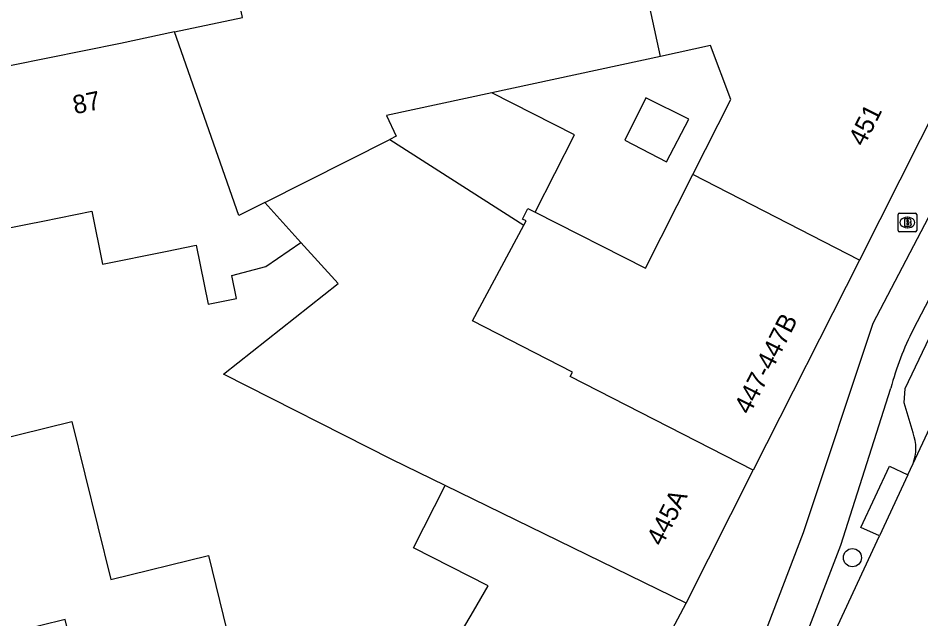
# Model space of a CAD drawing. Extents: x 162990 to 165007, y 383433 to 384336.
# Drawn here: x 163787.61 to 163836.36, y 384071.65 to 384104.12 of the extents above; entities that cross this region are included whole.
import ezdxf

# ---------------------------------------------------------------- set-up
doc = ezdxf.new("R2010")
doc.units = 0
for name, color, linetype in [('IMGEO_Boom', 7, 'Continuous'), ('IMGEO_Brandkraan', 7, 'Continuous'), ('IMGEO_Fietspad_open', 7, 'Continuous'), ('IMGEO_Pand', 7, 'Continuous'), ('IMGEO_Pand_nummerreeks', 7, 'Continuous'), ('IMGEO_Parkeervlak_open', 7, 'Continuous'), ('IMGEO_Rijbaan_lokaal_gesloten', 7, 'Continuous'), ('IMGEO_Voetpad_open', 7, 'Continuous')]:
    doc.layers.add(name, color=color, linetype=linetype)

msp = doc.modelspace()

# ---------------------------------------------------------------- linework, layer by layer
at = {"layer": 'IMGEO_Boom'}
msp.add_circle((163832.664, 384074.961), 0.489, dxfattribs=at)
at = {"layer": 'IMGEO_Brandkraan'}
for p, q in [((163835.133, 384092.645), (163835.133, 384093.497)), ((163835.208, 384093.571), (163836.06, 384093.571)), ((163836.134, 384093.497), (163836.134, 384092.645)), ((163835.621, 384093.351), (163835.646, 384093.351)), ((163836.06, 384092.571), (163835.208, 384092.571)), ((163835.644, 384092.791), (163835.619, 384092.791))]:
    msp.add_line(p, q, dxfattribs=at)
for points in [[(163835.133, 384092.645), (163835.133, 384093.497)], [(163835.208, 384093.571), (163836.06, 384093.571)], [(163836.134, 384093.497), (163836.134, 384092.645)], [(163835.481, 384093.271), (163835.481, 384092.871), (163835.694, 384092.871)], [(163835.712, 384093.271), (163835.481, 384093.271)], [(163835.66, 384093.19), (163835.606, 384093.19), (163835.606, 384093.114)], [(163835.606, 384093.114), (163835.659, 384093.114)], [(163835.668, 384093.038), (163835.606, 384093.038), (163835.606, 384092.957)], [(163836.06, 384092.571), (163835.208, 384092.571)], [(163835.606, 384092.957), (163835.668, 384092.957)]]:
    msp.add_lwpolyline(points, dxfattribs=at)
for centre, radius, start, end in [((163835.21, 384093.495), 0.0765, 91.552, 178.448), ((163835.21, 384093.495), 0.0765, 91.552, 178.448), ((163836.058, 384093.495), 0.0765, 1.552, 88.448), ((163836.058, 384093.495), 0.0765, 1.552, 88.448), ((163835.661, 384093.152), 0.0379, 267.8285, 90.9355), ((163835.669, 384092.997), 0.0404, 269.8759, 90.5077), ((163835.716, 384093.126), 0.145, 59.4692, 91.5367), ((163835.741, 384093.173), 0.0922, 285.5137, 58.1501), ((163835.746, 384092.981), 0.105, 301.3115, 78.989), ((163835.21, 384092.647), 0.0765, 181.552, 268.448), ((163835.21, 384092.647), 0.0765, 181.552, 268.448), ((163835.7, 384093.122), 0.251, 268.6676, 293.5347), ((163836.058, 384092.647), 0.0765, 271.552, 358.448), ((163836.058, 384092.647), 0.0765, 271.552, 358.448)]:
    msp.add_arc(centre, radius, start, end, dxfattribs=at)
for centre, major_axis, ratio, start_param, end_param in [((163835.62, 384093.071), (-0.387, 0.002), 0.722429, 4.712389, 7.853982), ((163835.645, 384093.071), (-0.39, 0.002), 0.717154, 1.570796, 4.712389)]:
    msp.add_ellipse(centre, major_axis=major_axis, ratio=ratio, start_param=start_param, end_param=end_param, dxfattribs=at)
at = {"layer": 'IMGEO_Fietspad_open'}
for points in [[(163846.359, 384111.374), (163841.571, 384102.524), (163841.529, 384102.444), (163833.769, 384087.617), (163830.002, 384076.297), (163825.723, 384065.107)], [(163835.957, 384087.299), (163841.986, 384098.868), (163846.999, 384108.122), (163847.05, 384108.21)], [(163827.697, 384064.347), (163832.036, 384075.637), (163834.743, 384084.117)]]:
    msp.add_lwpolyline(points, dxfattribs=at)
msp.add_arc((163849.665, 384080.247), 15.416, 152.7752, 165.459, dxfattribs=at)
at = {"layer": 'IMGEO_Pand'}
for points in [[(163822.303, 384102.048), (163820.882, 384108.618)], [(163796.06, 384103.375), (163799.731, 384104.15), (163799.112, 384107.083)], [(163839.604, 384104.048), (163833.039, 384091.042)], [(163796.06, 384103.375), (163793.132, 384102.737), (163787.257, 384101.551), (163782.154, 384100.521), (163781.507, 384100.39), (163786.191, 384093.378), (163787.216, 384092.796), (163788.117, 384092.979), (163788.952, 384093.148), (163791.594, 384093.683), (163792.173, 384090.826), (163795.562, 384091.51), (163797.234, 384091.847), (163797.879, 384088.652), (163799.395, 384088.958), (163799.143, 384090.209), (163800.986, 384090.689), (163802.878, 384091.994)], [(163800.928, 384094.147), (163799.533, 384093.442), (163796.06, 384103.375)], [(163824.042, 384095.656), (163826.1, 384099.713), (163825.009, 384102.633), (163822.303, 384102.048)], [(163822.303, 384102.048), (163813.189, 384100.076)], [(163813.189, 384100.076), (163807.498, 384098.845), (163808.03, 384097.74), (163807.681, 384097.564)], [(163815.538, 384093.627), (163817.66, 384097.808), (163813.189, 384100.076)], [(163821.507, 384099.813), (163820.368, 384097.522), (163822.627, 384096.354), (163823.823, 384098.655), (163821.507, 384099.813)], [(163800.928, 384094.147), (163807.681, 384097.564)], [(163807.681, 384097.564), (163814.927, 384092.931)], [(163815.538, 384093.627), (163821.482, 384090.611), (163824.042, 384095.656)], [(163833.039, 384091.042), (163824.042, 384095.656)], [(163802.878, 384091.994), (163800.928, 384094.147)], [(163814.927, 384092.931), (163815.049, 384093.159), (163814.851, 384093.26), (163815.14, 384093.829), (163815.538, 384093.627)], [(163827.304, 384079.681), (163817.426, 384084.747), (163817.549, 384084.987), (163812.154, 384087.753), (163814.927, 384092.931)], [(163810.667, 384078.863), (163807.788, 384080.269), (163798.708, 384084.876), (163804.886, 384089.778), (163802.878, 384091.994)], [(163833.039, 384091.042), (163827.304, 384079.681)], [(163780.578, 384079.878), (163790.505, 384082.327), (163792.615, 384073.774), (163797.883, 384075.074), (163799.08, 384070.22), (163800.269, 384065.401), (163791.125, 384063.146), (163789.903, 384068.099), (163790.951, 384068.358), (163790.147, 384071.62), (163759.905, 384064.161)], [(163823.683, 384072.507), (163827.304, 384079.681)], [(163818.285, 384059.918), (163813.266, 384063.63), (163814.609, 384065.86), (163810.204, 384068.685), (163812.199, 384072.078), (163812.999, 384073.439), (163808.956, 384075.49), (163810.645, 384078.819), (163810.667, 384078.863)], [(163823.683, 384072.507), (163810.667, 384078.863)], [(163818.285, 384059.918), (163819.835, 384058.771), (163824.405, 384066.034), (163821.507, 384068.122), (163821.36, 384068.226), (163822.343, 384069.959), (163823.683, 384072.507)]]:
    msp.add_lwpolyline(points, dxfattribs=at)
at = {"layer": 'IMGEO_Parkeervlak_open'}
msp.add_lwpolyline([(163835.942, 384081.7), (163835.459, 384083.328), (163835.518, 384084.093), (163839.842, 384093.19), (163842.69, 384098.481), (163843.293, 384098.955), (163844.795, 384099.349)], dxfattribs=at)
msp.add_arc((163833.744, 384080.877), 2.347, 339.1264, 20.5282, dxfattribs=at)
at = {"layer": 'IMGEO_Rijbaan_lokaal_gesloten'}
for points in [[(163835.937, 384080.041), (163839.301, 384087.218)], [(163835.658, 384079.444), (163835.937, 384080.041)], [(163835.658, 384079.444), (163834.12, 384076.135)], [(163818.809, 384043.365), (163829.517, 384066.221), (163834.12, 384076.135)]]:
    msp.add_lwpolyline(points, dxfattribs=at)
at = {"layer": 'IMGEO_Voetpad_open'}
msp.add_lwpolyline([(163834.12, 384076.135), (163833.122, 384076.599), (163834.66, 384079.908), (163835.658, 384079.444)], dxfattribs=at)

# ---------------------------------------------------------------- texts
at = {"layer": 'IMGEO_Pand_nummerreeks'}
for s, rotation, p in [('87', 11.6597, (163790.675, 384098.915)), ('451', 63.2169, (163833.288, 384097.128)), ('447-447B', 63.2144, (163827.119, 384082.644)), ('445A', 63.2202, (163822.384, 384075.527))]:
    msp.add_text(s, height=1, rotation=rotation, dxfattribs=at).set_placement(p)

doc.saveas('drawing.dxf')
